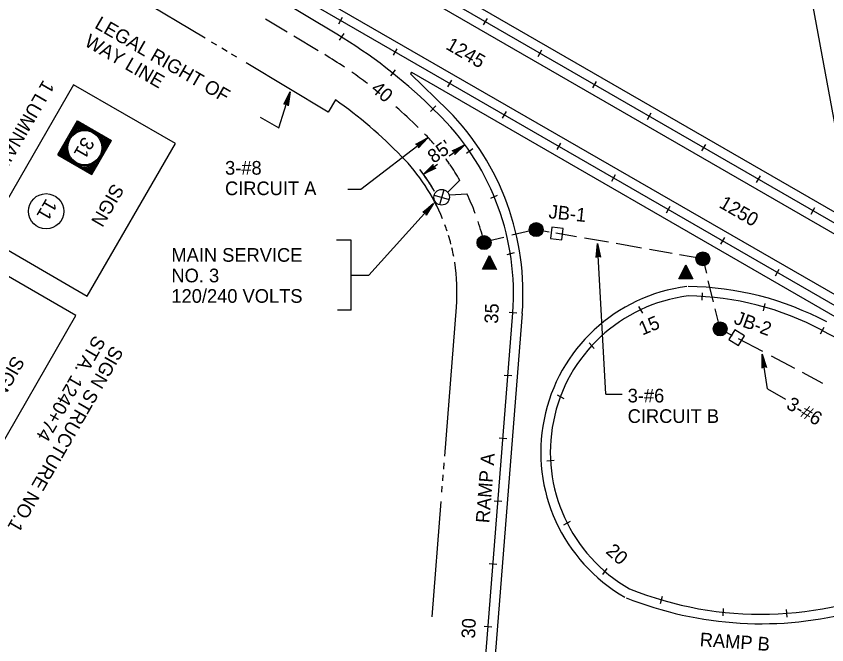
# Model space of a CAD drawing. Extents: x 36 to 2622, y -5330 to 219.
# Drawn here: x 137.2 to 314.8, y -5002.9 to -4865.2 of the extents above; entities that cross this region are included whole.
import ezdxf

# ---------------------------------------------------------------- set-up
doc = ezdxf.new("R2010")
doc.units = 0
doc.layers.add('2', color=7, linetype='Continuous')
doc.layers.add('3', color=7, linetype='Continuous')

# ---------------------------------------------------------------- blocks, each defined once
blk = doc.blocks.new('RARROW')
at = {"layer": '3'}
blk.add_lwpolyline([(-2.2695, 0.285), (-2.184875, 0.12075), (0, 0), (-2.2695, 0.285), (-2.38575, 0.384625), (0, 0), (-2.183125, -0.108), (-2.262875, -0.2705), (0, 0), (-2.38575, -0.379125), (-2.262875, -0.2705)], dxfattribs=at)

msp = doc.modelspace()

# ---------------------------------------------------------------- linework, layer by layer
at = {"layer": '2'}
for p, q in [((146.81, -4812.58), (392.4, -4954.38)), ((145.77, -4814.39), (390.56, -4955.72)), ((302.67, -4813.5), (333, -4978.72)), ((140.05, -4824.3), (378.72, -4962.1)), ((139.01, -4826.1), (373.1, -4961.26)), ((207.47, -4869.17), (138.09, -4827.53)), ((216.08, -4850.17), (338.14, -4920.65)), ((178.62, -4870.05), (158.22, -4857.81)), ((196.54, -4868.68), (191.81, -4865.84)), ((207.87, -4866.86), (208.69, -4865.42)), ((239.62, -4867.12), (240.44, -4865.69)), ((203.39, -4872.79), (198.04, -4869.58)), ((209, -4869.01), (207.98, -4870.48)), ((181.16, -4871.58), (180.01, -4870.89)), ((183.39, -4872.92), (182.23, -4872.22)), ((185.53, -4874.2), (184.38, -4873.51)), ((219.84, -4873.75), (220.66, -4872.32)), ((251.58, -4874.03), (252.4, -4872.59)), ((205.55, -4886.22), (187.55, -4875.41)), ((220.26, -4876.98), (219.23, -4878.29)), ((223.82, -4877.48), (223.62, -4877.82)), ((223.62, -4877.82), (231.85, -4885.84)), ((223.82, -4877.48), (348.6, -4949.52)), ((231.8, -4880.65), (232.63, -4879.22)), ((263.54, -4880.93), (264.36, -4879.5)), ((194.75, -4889.69), (197.21, -4881.8)), ((207.16, -4883.54), (205.55, -4886.22)), ((229.16, -4884.88), (228, -4886.07)), ((228.05, -4885.03), (230.4, -4887.34)), ((243.77, -4887.54), (244.6, -4886.11)), ((190.68, -4887.35), (194.75, -4889.69)), ((275.5, -4887.84), (276.33, -4886.41)), ((212.71, -4903.09), (227.42, -4891.83)), ((255.73, -4894.45), (256.56, -4893.02)), ((232.06, -4895.82), (235.46, -4893.39)), ((235.87, -4895.19), (237.22, -4894.22)), ((287.46, -4894.74), (288.29, -4893.31)), ((226.42, -4899.85), (229.54, -4897.62)), ((267.69, -4901.36), (268.52, -4899.92)), ((299.42, -4901.65), (300.25, -4900.22)), ((231.84, -4903.69), (234.39, -4901.17)), ((209.84, -4903.09), (212.71, -4903.09)), ((230.9, -4903.25), (229.93, -4906.51)), ((228.79, -4904.4), (232.05, -4905.36)), ((232.19, -4904.36), (235.95, -4904.13)), ((241.17, -4905.08), (242.68, -4904.39)), ((214.46, -4921.97), (228.65, -4906.28)), ((279.65, -4908.26), (280.48, -4906.83)), ((311.38, -4908.56), (312.21, -4907.12)), ((251.14, -4911.97), (245.83, -4913.2)), ((251.14, -4911.97), (253.97, -4912.47)), ((259.98, -4913.52), (255.42, -4912.72)), ((210.62, -4914.29), (207.35, -4914.29)), ((210.62, -4929.65), (210.62, -4914.29)), ((239.66, -4914.64), (244.05, -4913.61)), ((267, -4914.75), (261.75, -4913.83)), ((291.61, -4915.17), (292.44, -4913.73)), ((266.41, -4948.05), (264.58, -4915.04)), ((274.21, -4916.01), (268.64, -4915.04)), ((239.37, -4920.67), (240.93, -4917.63)), ((239.55, -4920.57), (240.93, -4917.87)), ((240.93, -4917.63), (242.44, -4920.71)), ((240.93, -4917.87), (242.26, -4920.59)), ((244.75, -4917.41), (246.36, -4917.02)), ((280.91, -4917.19), (275.98, -4916.32)), ((287.65, -4918.37), (282.52, -4917.47)), ((239.73, -4920.46), (240.93, -4918.11)), ((239.91, -4920.35), (240.93, -4918.36)), ((240.08, -4920.24), (240.92, -4918.6)), ((240.26, -4920.14), (240.92, -4918.85)), ((240.44, -4920.03), (240.92, -4919.09)), ((240.62, -4919.92), (240.92, -4919.33)), ((240.8, -4919.81), (240.92, -4919.57)), ((241.03, -4919.82), (240.8, -4919.81)), ((240.92, -4918.6), (241.74, -4920.26)), ((240.92, -4918.85), (241.56, -4920.15)), ((240.92, -4919.09), (241.38, -4920.04)), ((240.92, -4919.33), (241.21, -4919.93)), ((240.92, -4919.57), (241.03, -4919.82)), ((240.93, -4918.11), (242.09, -4920.48)), ((240.93, -4918.36), (241.91, -4920.37)), ((282.42, -4922.78), (283.92, -4919.7)), ((283.92, -4919.7), (285.49, -4922.75)), ((287.65, -4918.37), (288.42, -4921.49)), ((242.44, -4920.71), (239.37, -4920.67)), ((242.26, -4920.59), (239.55, -4920.57)), ((242.09, -4920.48), (239.73, -4920.46)), ((241.91, -4920.37), (239.91, -4920.35)), ((241.74, -4920.26), (240.08, -4920.24)), ((241.56, -4920.15), (240.26, -4920.14)), ((241.38, -4920.04), (240.44, -4920.03)), ((241.21, -4919.93), (240.62, -4919.92)), ((282.6, -4922.67), (283.93, -4919.94)), ((282.77, -4922.55), (283.93, -4920.18)), ((282.95, -4922.44), (283.93, -4920.43)), ((283.13, -4922.32), (283.93, -4920.67)), ((283.3, -4922.23), (283.94, -4920.92)), ((283.48, -4922.1), (283.94, -4921.16)), ((283.66, -4922), (283.94, -4921.4)), ((283.93, -4919.94), (285.31, -4922.64)), ((283.93, -4920.18), (285.13, -4922.53)), ((283.93, -4920.43), (284.96, -4922.43)), ((283.93, -4920.67), (284.78, -4922.31)), ((283.94, -4920.92), (284.59, -4922.21)), ((283.94, -4921.16), (284.42, -4922.09)), ((283.94, -4921.4), (284.24, -4922)), ((303.58, -4922.07), (304.4, -4920.64)), ((210.62, -4921.97), (214.46, -4921.97)), ((285.49, -4922.75), (282.42, -4922.78)), ((285.31, -4922.64), (282.6, -4922.67)), ((285.13, -4922.53), (282.77, -4922.55)), ((284.96, -4922.43), (282.95, -4922.44)), ((284.78, -4922.31), (283.13, -4922.32)), ((284.59, -4922.21), (283.3, -4922.23)), ((284.42, -4922.09), (283.48, -4922.1)), ((284.24, -4922), (283.66, -4922)), ((283.83, -4921.88), (283.94, -4921.65)), ((284.07, -4921.88), (283.83, -4921.88)), ((283.94, -4921.65), (284.07, -4921.88)), ((289.97, -4927.8), (288.83, -4923.16)), ((287.5, -4925.8), (287.45, -4927.46)), ((301.26, -4928.13), (300.86, -4929.74)), ((210.62, -4929.65), (207.62, -4929.65)), ((231.08, -4961.63), (233.65, -4928.95)), ((239.49, -5012.81), (246, -4930.19)), ((248.07, -4930.35), (241.56, -5012.97)), ((246.88, -4930.26), (245.23, -4930.13)), ((273.58, -4928.83), (274.39, -4930.27)), ((291.43, -4933.73), (290.35, -4929.36)), ((291.43, -4933.73), (294.1, -4935.15)), ((313.44, -4934.78), (314.22, -4933.32)), ((313.83, -4934.06), (373.42, -4965.74)), ((262.74, -4936.81), (263.87, -4938.02)), ((300.76, -4938.69), (295.45, -4935.87)), ((301.78, -4946.84), (300.67, -4939.27)), ((307.79, -4942.43), (302.68, -4939.71)), ((245.79, -4944.03), (244.13, -4943.9)), ((313.91, -4945.69), (309.45, -4943.31)), ((255.71, -4948.15), (257.18, -4948.95)), ((266.41, -4948.05), (269.95, -4948.05)), ((301.78, -4946.84), (305.79, -4949.15)), ((244.69, -4957.8), (243.04, -4957.67)), ((230.86, -4964.43), (230.96, -4963.09)), ((253.44, -4962.63), (255.1, -4962.51)), ((230.65, -4967.02), (230.76, -4965.67)), ((230.46, -4969.51), (230.56, -4968.17)), ((228.31, -4996.83), (230.3, -4971.53)), ((243.6, -4971.57), (241.95, -4971.44)), ((257.18, -4976.66), (258.65, -4975.88)), ((242.51, -4985.33), (240.85, -4985.2)), ((265.74, -4987.57), (266.71, -4986.22)), ((278.39, -4993.91), (278.81, -4992.31)), ((292.1, -4996.63), (292.15, -4994.97)), ((306.09, -4996.87), (305.98, -4995.21)), ((241.41, -4999.1), (239.76, -4998.97))]:
    msp.add_line(p, q, dxfattribs=at)
for points in [[(149.77, -4880.21), (130.47, -4913.65), (152.76, -4926.53), (172.07, -4893.08)], [(256.75, -4914.2), (257.05, -4911.73), (254.57, -4911.42), (254.27, -4913.9)], [(128, -4917.92), (108.69, -4951.37), (130.98, -4964.24), (150.29, -4930.8)], [(295.45, -4937.37), (296.77, -4935.25), (294.65, -4933.93), (293.33, -4936.05)]]:
    msp.add_lwpolyline(points, close=True, dxfattribs=at)
for points in [[(146.35, -4895.59), (150.64, -4888.15)], [(150.64, -4888.15), (158.07, -4892.44)], [(153.78, -4899.87), (158.07, -4892.44)], [(146.35, -4895.59), (153.78, -4899.87)]]:
    msp.add_lwpolyline(points, dxfattribs=at)
for centre, radius in [((152.21, -4894.02), 4.12), ((152.21, -4894.02), 3.95), ((152.21, -4894.02), 3.74), ((230.42, -4904.88), 1.7), ((143.75, -4907.95), 3.86), ((251.14, -4911.97), 1.53), ((251.14, -4911.97), 1.42), ((251.14, -4911.97), 1.31), ((251.14, -4911.97), 1.21), ((251.14, -4911.97), 1.1), ((251.14, -4911.97), 0.988), ((251.14, -4911.97), 0.879), ((251.14, -4911.97), 0.77), ((251.14, -4911.97), 0.662), ((251.14, -4911.97), 0.553), ((251.14, -4911.97), 0.444), ((251.14, -4911.97), 0.335), ((251.14, -4911.97), 0.226), ((251.14, -4911.97), 0.118), ((239.7, -4914.82), 1.53), ((239.7, -4914.82), 1.42), ((239.7, -4914.82), 1.31), ((239.7, -4914.82), 1.21), ((239.7, -4914.82), 1.1), ((239.7, -4914.82), 0.988), ((239.7, -4914.82), 0.879), ((239.7, -4914.82), 0.77), ((239.7, -4914.82), 0.662), ((239.7, -4914.82), 0.553), ((239.7, -4914.82), 0.444), ((239.7, -4914.82), 0.335), ((239.7, -4914.82), 0.226), ((239.7, -4914.82), 0.118), ((287.65, -4918.37), 1.53), ((287.65, -4918.37), 1.42), ((287.65, -4918.37), 1.31), ((287.65, -4918.37), 1.21), ((287.65, -4918.37), 1.1), ((287.65, -4918.37), 0.988), ((287.65, -4918.37), 0.879), ((287.65, -4918.37), 0.77), ((287.65, -4918.37), 0.662), ((287.65, -4918.37), 0.553), ((287.65, -4918.37), 0.444), ((287.65, -4918.37), 0.335), ((287.65, -4918.37), 0.226), ((287.65, -4918.37), 0.118), ((291.43, -4933.73), 1.53), ((291.43, -4933.73), 1.42), ((291.43, -4933.73), 1.31), ((291.43, -4933.73), 1.21), ((291.43, -4933.73), 1.1), ((291.43, -4933.73), 0.988), ((291.43, -4933.73), 0.879), ((291.43, -4933.73), 0.77), ((291.43, -4933.73), 0.662), ((291.43, -4933.73), 0.553), ((291.43, -4933.73), 0.444), ((291.43, -4933.73), 0.335), ((291.43, -4933.73), 0.226), ((291.43, -4933.73), 0.118)]:
    msp.add_circle(centre, radius, dxfattribs=at)
for centre, radius, start, end in [((149.64, -4965.48), 112.33, 45.7349, 59.019), ((149.64, -4965.48), 107.13, 56.276, 59.019), ((149.64, -4965.48), 107.13, 52.9637, 55.2462), ((149.64, -4965.48), 100.1, 44.0132, 54.9331), ((149.64, -4965.48), 107.13, 45.0986, 48.6617), ((190.97, -4925.95), 57.27, 355.5905, 44.4465), ((190.97, -4925.95), 55.19, 355.5905, 44.3985), ((152.21, -4894.02), 4.53, 78.594, 131.2253), ((152.21, -4894.02), 4.73, 84.8374, 125.031), ((152.21, -4894.02), 4.88, 88.4912, 121.3964), ((152.21, -4894.02), 5.06, 92.0046, 117.8978), ((152.21, -4894.02), 5.26, 95.2513, 114.6623), ((152.21, -4894.02), 5.44, 97.9632, 111.9586), ((152.21, -4894.02), 5.62, 100.1586, 109.769), ((152.21, -4894.02), 5.8, 102.2128, 107.7199), ((152.21, -4894.02), 4.32, 66.379, 143.0962), ((152.21, -4894.02), 4.32, 336.379, 53.621), ((152.21, -4894.02), 4.53, 348.594, 41.406), ((152.21, -4894.02), 4.73, 354.8374, 35.1626), ((190.97, -4925.95), 49.99, 40.8878, 44.3984), ((152.21, -4894.02), 4.53, 168.7747, 221.2253), ((152.21, -4894.02), 4.32, 156.9038, 233.0962), ((152.21, -4894.02), 4.88, 358.4912, 31.5088), ((152.21, -4894.02), 5.06, 2.0046, 27.9954), ((152.21, -4894.02), 5.26, 5.2513, 24.7486), ((152.21, -4894.02), 5.44, 7.9632, 22.0368), ((152.21, -4894.02), 5.62, 10.1586, 19.8414), ((152.21, -4894.02), 5.8, 12.2128, 17.7872), ((152.21, -4894.02), 5.44, 188.0414, 201.9586), ((152.21, -4894.02), 5.26, 185.3377, 204.6623), ((152.21, -4894.02), 5.06, 182.1022, 207.8978), ((152.21, -4894.02), 4.88, 178.6036, 211.3964), ((152.21, -4894.02), 4.73, 174.969, 215.031), ((152.21, -4894.02), 5.8, 192.2801, 197.7199), ((152.21, -4894.02), 5.62, 190.231, 199.769), ((152.21, -4894.02), 4.32, 246.9038, 323.621), ((191.25, -4925.68), 42.53, 22.2227, 44.3982), ((190.18, -4924.77), 49.99, 33.1182, 34.4514), ((190.18, -4924.8), 49.99, 32.9715, 34.4514), ((152.21, -4894.02), 4.53, 258.7747, 311.406), ((152.21, -4894.02), 4.73, 264.969, 305.1626), ((152.21, -4894.02), 4.88, 268.6036, 301.5088), ((152.21, -4894.02), 5.06, 272.1022, 297.9954), ((190.97, -4925.95), 49.99, 29.7065, 34.4514), ((152.21, -4894.02), 5.26, 275.3377, 294.7487), ((152.21, -4894.02), 5.44, 278.0414, 292.0368), ((152.21, -4894.02), 5.62, 280.231, 289.8414), ((152.21, -4894.02), 5.8, 282.2801, 287.7872), ((192.11, -4924.98), 42.53, 30.1986, 38.045), ((192.11, -4924.94), 42.53, 30.2377, 37.6925), ((190.97, -4925.95), 49.99, 20.5338, 25.8726), ((191.25, -4925.68), 42.53, 18.3561, 20.2607), ((190.97, -4925.95), 49.99, 12.8624, 18.37), ((191.25, -4925.68), 42.53, 14.3491, 16.9839), ((191.25, -4925.68), 42.53, 10.6169, 13.1647), ((191.25, -4925.68), 42.53, 355.5912, 8.8804), ((288.72, -4960.74), 36.58, 97.1666, 240.2478), ((283.56, -4990.99), 66.57, 62.0007, 89.2348), ((288.72, -4960.74), 34.5, 97.1666, 240.2478), ((283.56, -4990.99), 64.49, 62.0007, 89.2348), ((300.41, -4918.74), 77.51, 248.1807, 294.519), ((300.41, -4918.74), 79.59, 248.1807, 285.2322)]:
    msp.add_arc(centre, radius, start, end, dxfattribs=at)

# ---------------------------------------------------------------- block references
for p, xscale, yscale, rotation in [((197.21, -4881.8), 1.257434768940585, 1.3092961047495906, 72.61186136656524), ((227.42, -4891.83), 1.2574347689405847, 1.3092961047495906, 37.75374646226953), ((235.46, -4893.39), 1.2574347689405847, 1.3092961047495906, 35.37343602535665), ((226.42, -4899.85), 1.2574347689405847, 1.3092961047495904, -143.97160263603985), ((228.65, -4906.28), 1.257434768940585, 1.3092961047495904, 47.80420293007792), ((264.58, -4915.04), 1.257434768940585, 1.3092961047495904, 93.19501768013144), ((300.67, -4939.27), 1.2574347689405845, 1.3092961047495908, 98.56837762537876)]:
    msp.add_blockref('RARROW', p, dxfattribs=dict(at, xscale=xscale, yscale=yscale, rotation=rotation))

# ---------------------------------------------------------------- texts
for s, height, rotation, p in [('LEGAL RIGHT OF', 2.9955, 330, (154.17, -4867.66)), ('WAY LINE', 2.996, 330, (151.93, -4871.55)), ('1245', 2.996, 329.9996, (231.12, -4872.27)), ('1 LUMINAIRE', 2.9955, 240, (143.15, -4879)), ('40', 2.996, 320.0157, (214.72, -4881.46)), ('31', 2.995, 240, (151.92, -4891.42)), ("85'", 2.996, 35.5252, (228.68, -4897.58)), ('3-#8', 2.995, 360, (182.96, -4899.93)), ('SIGN', 2.995, 240, (158.39, -4901.66)), ('CIRCUIT A', 2.995, 360, (182.95, -4904.42)), ('11', 2.995, 240, (143.78, -4904.98)), ('1250', 2.996, 329.9996, (290.99, -4906.97)), ('JB-1', 2.996, 354, (253.75, -4909.45)), ('35', 2.996, 87.6081, (242.77, -4932.63)), ('JB-2', 2.996, 340, (294.26, -4932.51)), ('15', 2.996, 22.9235, (274.39, -4935.2)), ('STA. 1240+74', 2.9955, 240, (154.34, -4934.93)), ('SIGN STRUCTURE NO.1', 2.9955, 240, (158.23, -4937.18)), ('SIGN', 2.995, 240, (136.61, -4939.38)), ('3-#6', 2.995, 360, (271.18, -4949.84)), ('3-#6', 2.996, 330, (305.71, -4951.02)), ('CIRCUIT B', 2.995, 360, (271.18, -4954.33)), ('RAMP A', 2.996, 85.4967, (240.86, -4976.37)), ('20', 2.996, 318.3708, (266.2, -4982.71)), ('30', 2.996, 87.6081, (237.73, -5001.62)), ('RAMP B', 2.996, 356.0128, (286.9, -5003.24))]:
    msp.add_text(s, height=height, rotation=rotation, dxfattribs=at).set_placement(p)
for s, height, p in [('MAIN SERVICE', 2.9955, (171.2, -4919.02)), ('NO. 3', 2.996, (171.2, -4923.52)), ('120/240 VOLTS', 2.9955, (171.2, -4928.01))]:
    msp.add_text(s, height=height, dxfattribs=at).set_placement(p)

doc.saveas('drawing.dxf')
